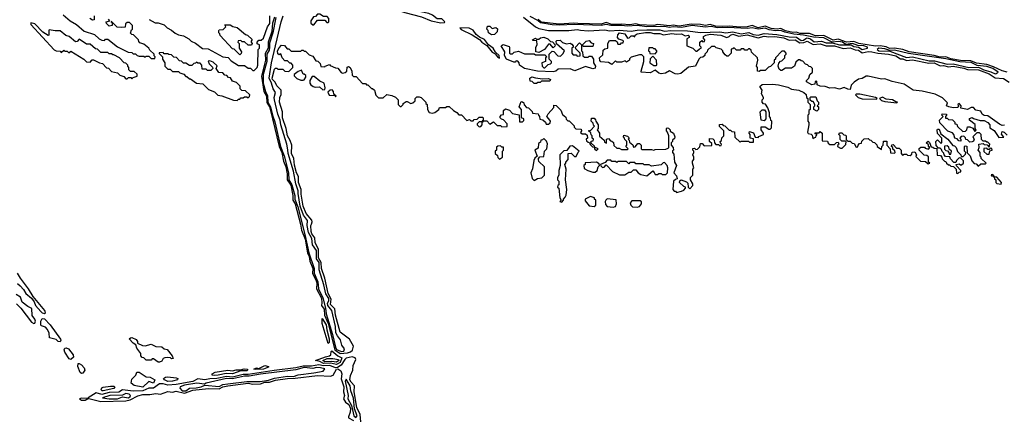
# Model space of a CAD drawing. Extents: x 2769579 to 2883812, y 684207 to 828660.
# Tile 335 of 505: x 2843178 to 2851402, y 760567 to 763914. Entities that reach past the tile are written whole.
import ezdxf

# ---------------------------------------------------------------- set-up
doc = ezdxf.new("R2010")
doc.units = 0

msp = doc.modelspace()

# ---------------------------------------------------------------- linework, layer by layer
at = {"layer": '0CON02XD'}
for points in [[(2846695, 763886.7), (2846725, 763890), (2846730, 763895), (2846705, 763920), (2846665, 763920), (2846625, 763953.3), (2846595, 763966.2), (2846515, 763981.2), (2846472, 763982), (2846435, 764006.7), (2846381.2, 764011.2), (2846305, 764036.2), (2846265, 764058.8), (2846190, 764055), (2846220, 764035), (2846395, 763973.3), (2846535, 763938.8), (2846614.2, 763904.2), (2846695, 763886.7)], [(2843540, 763955), (2843600, 763905), (2843653, 763873), (2843715, 763817.5), (2843801.7, 763791.7), (2843840, 763755), (2843865, 763742.5), (2843885, 763740), (2843895, 763750), (2843915, 763750), (2843995, 763687.5), (2844083, 763643), (2844115, 763640), (2844125, 763630), (2844145, 763630), (2844160, 763615), (2844175, 763610), (2844215, 763610), (2844225, 763600), (2844235, 763610), (2844255, 763610), (2844275, 763590), (2844305, 763590)], [(2843800, 763945), (2843798.3, 763911.7), (2843785, 763910), (2843763.6, 763923.6)], [(2844305, 763590), (2844310, 763605), (2844301.7, 763611.7), (2844300, 763625), (2844265, 763660), (2844256.4, 763676.4), (2844215, 763710), (2844181.7, 763721.7), (2844171.7, 763731.7), (2844170, 763745), (2844148.3, 763768.3), (2844128.3, 763788.3), (2844115, 763790), (2844101.7, 763801.7), (2844111.7, 763828.3), (2844120, 763835), (2844120, 763865), (2844095, 763890), (2844075, 763890), (2844061.7, 763878.3), (2844058.3, 763851.7), (2844025, 763850), (2843993, 763853), (2843945, 763900), (2843940, 763895), (2843950, 763890), (2843950, 763865), (2843925, 763860), (2843901.7, 763881.7), (2843900, 763895), (2843930, 763905), (2843918.3, 763918.3)], [(2844260, 763915), (2844308.3, 763888.3), (2844335, 763887.5), (2844385, 763870), (2844410, 763845), (2844445, 763827.5), (2844475, 763802.5), (2844505, 763787.5), (2844545, 763780), (2844590, 763755), (2844610, 763735), (2844645, 763717.5), (2844703.9, 763673.9), (2844751.7, 763671.7), (2844875, 763602.5), (2844918.3, 763598.3), (2844945, 763570), (2845005, 763532.5), (2845055, 763530), (2845085, 763510), (2845105, 763510), (2845125, 763490), (2845135, 763490), (2845160, 763515), (2845166.2, 763533.8), (2845170, 763665), (2845180, 763675), (2845180, 763705), (2845161.7, 763711.7), (2845160, 763725), (2845175, 763742.5), (2845195, 763743.8), (2845215, 763760), (2845246.5, 763853.5), (2845267.3, 763882.7), (2845267.5, 763945)], [(2845306.8, 763935), (2845288.9, 763885), (2845282.4, 763815), (2845253.2, 763725), (2845253.6, 763675), (2845227.6, 763632.4), (2845229.7, 763575), (2845198.3, 763441.7), (2845217.2, 763315), (2845238.9, 763275), (2845241.4, 763221.4), (2845263.1, 763185), (2845289.8, 763085), (2845343.7, 762853.7), (2845367.5, 762805), (2845382, 762732), (2845399.5, 762685), (2845412.7, 762625), (2845412, 762575), (2845441, 762531), (2845458, 762445), (2845458.5, 762405), (2845479.7, 762375), (2845523.7, 762205), (2845530.4, 762155), (2845560.8, 762080.8), (2845581.2, 761965), (2845595.3, 761935), (2845600.8, 761895), (2845625.6, 761835.6), (2845622.3, 761792.3), (2845651.4, 761741.4), (2845659, 761715), (2845657.5, 761665), (2845697.9, 761587.9), (2845702.3, 761547.7), (2845698.6, 761525), (2845720, 761495), (2845724.7, 761445), (2845753.9, 761375), (2845808.7, 761155), (2845855, 761124.1), (2845915, 761130), (2845941.2, 761138.8), (2845957.7, 761152.3), (2845966.7, 761185), (2845932.5, 761245), (2845854.3, 761304.3), (2845814.4, 761445), (2845808.9, 761498.9), (2845773.1, 761535), (2845777.9, 761577.9), (2845753.3, 761625), (2845726, 761755), (2845698.6, 761835), (2845697.1, 761885), (2845672.7, 761925), (2845673.1, 761995), (2845645, 762052.5), (2845642.1, 762092.1), (2845618.6, 762125), (2845611.9, 762145), (2845610, 762195), (2845616.2, 762205)], [(2845317.6, 763932.4), (2845291.4, 763805), (2845265, 763716.7), (2845264.7, 763684.7), (2845260.8, 763659.2), (2845242.9, 763625), (2845240.8, 763565), (2845210.3, 763455), (2845211.7, 763385), (2845230.8, 763315), (2845248.1, 763278.1), (2845250.5, 763225), (2845272.4, 763185), (2845288.4, 763115), (2845309.9, 763059.9), (2845357.3, 762855), (2845386.6, 762776.6), (2845423.5, 762633.5), (2845424.7, 762575), (2845451.3, 762535), (2845474.5, 762445), (2845475.8, 762415), (2845501.4, 762351.4), (2845560.5, 762119.5), (2845594, 761965), (2845637.8, 761835), (2845638.1, 761795), (2845667.9, 761725), (2845674.5, 761665), (2845710.2, 761590.2), (2845733.1, 761503.1), (2845736.9, 761455), (2845791.5, 761285), (2845815, 761177.5), (2845825, 761158), (2845865, 761142.5)], [(2845865, 761142.5), (2845885, 761144.2), (2845890, 761165), (2845867.5, 761195), (2845858.3, 761238.3), (2845831.2, 761271.2), (2845818.8, 761298.8), (2845815, 761350), (2845784, 761485), (2845750.8, 761525), (2845748.6, 761545), (2845759.5, 761565), (2845760, 761585), (2845733.5, 761623.5), (2845717.8, 761697.8), (2845677.8, 761825), (2845679.1, 761885), (2845655.6, 761915), (2845655.5, 761985), (2845623.5, 762033.5), (2845618.6, 762085), (2845589.4, 762135), (2845577.5, 762195), (2845582, 762235), (2845549.4, 762279.4), (2845521.2, 762355), (2845502.7, 762462.7), (2845504, 762485), (2845483.4, 762543.4), (2845465, 762647.5), (2845421.1, 762795), (2845417.9, 762827.9), (2845408.6, 762875), (2845358.1, 763035), (2845354.4, 763075), (2845333.1, 763125), (2845305.7, 763245), (2845302.9, 763265), (2845313.3, 763305), (2845293.8, 763335), (2845280.8, 763385), (2845262.2, 763425), (2845280.6, 763555), (2845361.9, 763895), (2845379.2, 763945)], [(2845635, 763870), (2845665, 763910), (2845725, 763910), (2845741.7, 763891.7), (2845755, 763890), (2845760, 763895), (2845760, 763925), (2845745, 763940), (2845715, 763940), (2845685, 763960), (2845665, 763960), (2845648.3, 763941.7), (2845631.7, 763938.3), (2845610, 763905), (2845610, 763885), (2845625, 763870), (2845635, 763870)], [(2847385.4, 763935.4), (2847485, 763854.3), (2847515, 763840.6), (2847595, 763823.1), (2847764.3, 763824.3), (2847835, 763833.3), (2847862.7, 763827.3), (2847925, 763821.4), (2848065, 763829.1), (2848105, 763822.2), (2848183.7, 763826.3), (2848285, 763819.5), (2848335, 763827.8), (2848415, 763830.5), (2848525, 763828.1), (2848565, 763818.6), (2848616.6, 763823.4), (2848755, 763820.5), (2848865, 763807.5), (2849025, 763813.5), (2849075, 763803.3), (2849135, 763813.8), (2849205, 763797.3), (2849267, 763807), (2849305, 763789.1), (2849345, 763783.6), (2849395, 763798.2), (2849501.7, 763791.7), (2849605, 763771.5), (2849665, 763768.1), (2849705, 763739.1), (2849725, 763742.5), (2849745, 763758), (2849755, 763762), (2849783.1, 763753.1), (2849815, 763728.9), (2849875, 763734.4), (2849915, 763720.6), (2849965, 763721.2), (2850025.5, 763704.5), (2850122.7, 763702.7), (2850145, 763690), (2850185, 763684.3), (2850215, 763666), (2850260, 763675), (2850260, 763685), (2850227.5, 763695), (2850178.3, 763698.3), (2850135, 763713.8), (2850077.5, 763707.5), (2850050, 763725), (2850017.1, 763732.9), (2849965, 763727.5), (2849895, 763762.9), (2849807.1, 763767.1), (2849725.9, 763785.9), (2849645, 763793.3), (2849569.5, 763809.5), (2849535, 763824.4), (2849495, 763820), (2849439.2, 763829.2), (2849405, 763844.5), (2849345, 763833.8), (2849295, 763847.1), (2849255, 763840), (2849091.3, 763848.7), (2849005, 763846.7), (2848953.6, 763856.4), (2848905, 763852.7), (2848795, 763864.6), (2848705, 763848.7), (2848635, 763853.5), (2848605, 763849.6), (2848565, 763856.9), (2848415, 763855.4), (2848335, 763864.5), (2848255, 763859.3), (2848205, 763866.7), (2848115, 763865.8), (2848075, 763873.9), (2848035, 763866.8), (2847815, 763874.7), (2847685, 763867.1), (2847625, 763870.8), (2847526.8, 763886.8), (2847505, 763908.4), (2847442, 763942)], [(2851426.7, 763476.7), (2851385, 763487.1), (2851311.1, 763521.1), (2851255, 763539.6), (2851170.2, 763550.2), (2851121.5, 763571.5), (2851035, 763572.2), (2850955, 763586.6), (2850915, 763602.9), (2850865, 763602.2), (2850816, 763616), (2850606.9, 763646.9), (2850555, 763664.5), (2850485, 763676.2), (2850444.1, 763674.1), (2850415, 763687.3), (2850365, 763696.4), (2850325, 763693.6), (2850186, 763716), (2850145, 763731.5), (2850085, 763727.1), (2850015, 763751.2), (2849973.2, 763743.2), (2849895, 763781.2), (2849825, 763780), (2849775, 763798.2), (2849695, 763799.4), (2849665, 763808.5), (2849635, 763808.1), (2849575, 763821.6), (2849535, 763840.9), (2849505, 763834.7), (2849455, 763839.7), (2849405, 763859.2), (2849345, 763847.1), (2849295, 763864.5), (2849255, 763853.4), (2849195, 763852.5), (2849105, 763861.2), (2849045, 763856.4), (2848990.9, 763860.9), (2848945, 763873.8), (2848905, 763864.2), (2848865, 763874.6), (2848785, 763876.1), (2848685, 763860.3), (2848635, 763868.2), (2848605, 763862.9), (2848505, 763873.2), (2848475, 763866.7), (2848355, 763872.1), (2848325, 763878.8), (2848275, 763870.8), (2848205, 763876.9), (2848125, 763875.3), (2848075, 763890), (2848035, 763877.6), (2847838.8, 763881.2), (2847805, 763884.3), (2847683.1, 763876.9), (2847535, 763893.7), (2847509.3, 763919.3)], [(2844115, 763420), (2844125, 763430), (2844158.3, 763441.7), (2844158.3, 763458.3), (2844135, 763480), (2844101.7, 763481.7), (2844090, 763495), (2844090, 763515), (2844080, 763525), (2844080, 763535), (2844065, 763550), (2844050, 763555), (2844010, 763595), (2843965, 763620), (2843955, 763620), (2843945, 763630), (2843925, 763630), (2843915, 763640), (2843855, 763640), (2843828.3, 763668.3), (2843811.7, 763671.7), (2843765, 763710), (2843735, 763710), (2843675, 763750), (2843658.3, 763731.7), (2843645, 763730), (2843590, 763775), (2843563, 763783), (2843515, 763820), (2843475, 763820), (2843425, 763830), (2843420, 763825), (2843420, 763785), (2843415, 763782.5), (2843370.7, 763810.7), (2843305, 763880), (2843271.7, 763888.3), (2843270, 763875), (2843465, 763662.5), (2843483, 763653), (2843515, 763650), (2843525, 763640), (2843545, 763660), (2843555, 763650), (2843575, 763650), (2843585, 763640), (2843595, 763640), (2843605, 763650), (2843713, 763583), (2843735, 763562.5), (2843765, 763560), (2843781.7, 763578.3), (2843795, 763580), (2843843, 763553), (2843868.3, 763548.3), (2843901.7, 763511.7), (2843918.3, 763508.3), (2843945, 763480), (2843995, 763470), (2844015, 763450), (2844048.3, 763438.3), (2844065, 763420), (2844075, 763420), (2844085, 763430), (2844105, 763430), (2844115, 763420)], [(2845015, 763620), (2844968.3, 763668.3), (2844955, 763670), (2844851.7, 763781.7), (2844850, 763795), (2844840, 763805), (2844840, 763825), (2844845, 763830), (2844878.3, 763831.7), (2844900, 763855), (2844890, 763870), (2844935, 763872.5), (2844958.3, 763858.3), (2844995, 763847.5), (2845065, 763790), (2845080, 763785), (2845118.3, 763748.3), (2845110, 763735), (2845110, 763725), (2845120, 763715), (2845115, 763700), (2845085, 763700), (2845055, 763730), (2845035, 763730), (2845025, 763740), (2845001.7, 763738.3), (2845000, 763725), (2845010, 763715), (2845010, 763675), (2845030, 763645), (2845028.3, 763631.7), (2845015, 763620)], [(2847185, 763592.5), (2847182.5, 763615), (2847151.7, 763641.7), (2847133.3, 763675), (2847093, 763703), (2847058.8, 763748.8), (2847018.8, 763768.8), (2846991.2, 763791.2), (2846965, 763826.7), (2846933, 763843), (2846853.3, 763846.7), (2846865, 763833.3), (2846958.3, 763788.3), (2847018.8, 763748.8), (2847037.5, 763725), (2847079.3, 763699.3), (2847124.1, 763644.1), (2847150, 763630), (2847167.5, 763605), (2847185, 763592.5)], [(2847118.3, 763788.3), (2847093.6, 763803.6), (2847090, 763825), (2847080, 763835), (2847085, 763860), (2847105, 763860), (2847125, 763840), (2847155, 763850), (2847168.3, 763838.3), (2847167, 763813), (2847145, 763790), (2847118.3, 763788.3)], [(2847635, 763478), (2847502.7, 763482.7), (2847395, 763505.8), (2847352.5, 763535), (2847350, 763555), (2847338.3, 763568.3), (2847325, 763570), (2847315, 763560), (2847305, 763560), (2847244.2, 763585), (2847227.5, 763615), (2847230, 763645), (2847200, 763695), (2847215, 763707.5), (2847265, 763690), (2847270, 763685), (2847270, 763635), (2847275, 763630), (2847295, 763630), (2847308.3, 763641.7), (2847345, 763652.5), (2847395, 763630), (2847475, 763630), (2847485, 763620), (2847565, 763620), (2847580, 763605), (2847570, 763595), (2847570, 763565), (2847540, 763555), (2847542.5, 763525), (2847555, 763512.5), (2847565, 763512.5), (2847590.7, 763539.3), (2847610, 763545), (2847620, 763555), (2847620, 763565), (2847600, 763585), (2847600, 763625), (2847625, 763650), (2847638.3, 763648.3), (2847671.7, 763611.7), (2847695, 763610), (2847715, 763630), (2847727.5, 763655), (2847661.7, 763711.7), (2847660, 763735), (2847665, 763740), (2847691.7, 763741.7), (2847713, 763723), (2847745, 763713.3), (2847775, 763717.5), (2847790, 763710), (2847800, 763695), (2847800, 763685), (2847790, 763675), (2847790, 763635), (2847801.7, 763621.7), (2847825, 763620), (2847835, 763610), (2847858.3, 763611.7), (2847860, 763635), (2847821.7, 763671.7), (2847820, 763685), (2847855, 763720), (2847870, 763705), (2847870, 763655), (2847880, 763645), (2847881.7, 763611.7), (2847895, 763600), (2847925, 763600), (2847935, 763610), (2847955, 763610), (2847970, 763585), (2847970, 763555), (2847987.5, 763525), (2847985, 763510), (2847965, 763502.5), (2847905, 763523.3), (2847815, 763486.2), (2847775, 763503.3), (2847675, 763500), (2847655, 763483.8), (2847635, 763478)], [(2847515, 763640), (2847490, 763645), (2847490, 763685), (2847500, 763705), (2847498.3, 763738.3), (2847465, 763740), (2847460, 763745), (2847485, 763760), (2847495, 763750), (2847515, 763750), (2847528.3, 763761.7), (2847557, 763767), (2847590, 763755), (2847611.7, 763731.7), (2847628.3, 763728.3), (2847650, 763705), (2847648.3, 763691.7), (2847635, 763680), (2847608.3, 763708.3), (2847595, 763710), (2847560, 763665), (2847515, 763640)], [(2847965, 763690), (2847885, 763690), (2847880, 763705), (2847910, 763735), (2847935, 763740), (2847951.7, 763721.7), (2847970, 763715), (2847965, 763690)], [(2851405, 763032.5), (2851385, 763031.2), (2851360.8, 763040.8), (2851265, 763110), (2851235, 763114.2), (2851216.7, 763125), (2851205, 763150), (2851165, 763157.5), (2851145, 763180), (2851125, 763180), (2851095, 763162.9), (2851040, 763175), (2851042.5, 763195), (2851025, 763212.5), (2851013, 763207), (2851020, 763185), (2851010, 763180), (2850975, 763177.5), (2850940, 763185), (2850920, 763195), (2850928.3, 763218.3), (2850885, 763262.5), (2850825, 763291.2), (2850716.7, 763316.7), (2850640, 763325), (2850565, 763376.7), (2850465, 763397.5), (2850405, 763420), (2850375, 763417.5), (2850265, 763442.5), (2850248.3, 763441.7), (2850215, 763422.5), (2850185, 763417.5), (2850147, 763393), (2850123, 763367), (2850115, 763332), (2850096.2, 763333.8), (2850065, 763348.8), (2850025, 763333.1), (2849985, 763344.3), (2849945, 763341.9), (2849905.8, 763355.8), (2849865, 763358.1), (2849839.5, 763369.5), (2849835, 763400), (2849823, 763397), (2849820, 763375), (2849795, 763370.8), (2849750, 763395), (2849750, 763405), (2849770, 763425), (2849777.5, 763455), (2849800, 763475), (2849800, 763505), (2849785, 763520), (2849771.7, 763521.7), (2849758.3, 763538.3), (2849741.7, 763541.7), (2849718.3, 763568.3), (2849705, 763570), (2849695, 763580), (2849681.7, 763578.3), (2849661.7, 763558.3), (2849650, 763525), (2849625, 763510), (2849575, 763510), (2849545, 763490), (2849535, 763490), (2849521.7, 763501.7), (2849512.5, 763525), (2849518.3, 763551.7), (2849531.7, 763568.3), (2849545, 763570), (2849570, 763595), (2849570, 763615), (2849580, 763625), (2849580, 763635), (2849565, 763650), (2849545, 763650), (2849490, 763595), (2849490, 763585), (2849480, 763575), (2849480, 763555), (2849448.3, 763521.7), (2849431.7, 763518.3), (2849405, 763490), (2849365, 763490), (2849355, 763480), (2849340, 763485), (2849340, 763515), (2849332.5, 763525), (2849342.5, 763575), (2849340, 763595), (2849291.7, 763641.7), (2849288.3, 763658.3), (2849275, 763670), (2849265, 763670), (2849255, 763660), (2849235, 763660), (2849225, 763670), (2849205, 763670), (2849195, 763660), (2849165, 763660), (2849145, 763680), (2849135, 763670), (2849121.7, 763668.3), (2849120, 763635), (2849095, 763610), (2849085, 763610), (2849071.7, 763621.7), (2849050, 763645), (2849050, 763655), (2849038.3, 763668.3), (2848995, 763680), (2848985, 763690), (2848955, 763690), (2848921.7, 763658.3), (2848920, 763645), (2848900, 763625), (2848900, 763615), (2848885, 763600), (2848865, 763597.5), (2848850, 763585), (2848823, 763527), (2848763, 763517), (2848700, 763465), (2848675, 763458.1), (2848652.4, 763462.4), (2848605, 763487.5), (2848571.7, 763468.3), (2848535, 763461.9), (2848515, 763466), (2848485, 763492.5), (2848445, 763471.4), (2848370, 763475), (2848367.5, 763485), (2848390, 763565), (2848390, 763605), (2848375, 763620), (2848355, 763620), (2848285, 763600), (2848271.7, 763588.3), (2848270, 763575), (2848245, 763560), (2848235, 763570), (2848205, 763560), (2848165, 763560), (2848155, 763570), (2848125, 763540), (2848097, 763557), (2848033, 763563), (2848023, 763573), (2848020, 763595), (2848048.3, 763621.7), (2848051.7, 763658.3), (2848065, 763670), (2848090, 763675), (2848090, 763715), (2848105, 763740), (2848155, 763740), (2848168.3, 763728.3), (2848175, 763710), (2848195, 763710), (2848205, 763720), (2848218.3, 763721.7), (2848220, 763735), (2848215, 763740), (2848181.7, 763751.7), (2848170, 763765), (2848173, 763787), (2848186.7, 763803.3), (2848232.5, 763795), (2848255, 763760), (2848268.3, 763761.7), (2848285, 763780), (2848305, 763780), (2848315, 763770), (2848320, 763785), (2848335, 763796.7), (2848405, 763807.5), (2848445, 763807.1), (2848475, 763798.8), (2848525, 763800), (2848556.4, 763786.4), (2848625, 763800), (2848663, 763793)], [(2848663, 763793), (2848705, 763796), (2848735, 763780), (2848760, 763785), (2848770, 763775), (2848770, 763765), (2848750, 763755), (2848750, 763695), (2848800, 763675), (2848825, 763650), (2848835, 763650), (2848855, 763670), (2848870, 763675), (2848870, 763685), (2848860, 763695), (2848860, 763725), (2848875, 763740), (2848885, 763730), (2848898.3, 763731.7), (2848900, 763745), (2848890, 763755), (2848890, 763775), (2848910, 763785), (2848945, 763792.5), (2849033.9, 763786.1), (2849085, 763766.7), (2849105, 763772.5), (2849115, 763786.2), (2849135, 763793.8), (2849185, 763776.2), (2849255, 763788.1), (2849345, 763762), (2849395, 763776.9), (2849435, 763771.2), (2849485, 763774.3), (2849561.2, 763761.2), (2849605, 763744), (2849655, 763745.6), (2849695, 763721.9), (2849727.6, 763722.4), (2849755, 763734), (2849805, 763707.1), (2849865, 763712.2), (2849915, 763695.7), (2849985, 763696.4), (2850055, 763673.3), (2850115, 763680), (2850155, 763662), (2850185, 763658.6), (2850215, 763637.1), (2850265, 763647.5), (2850295, 763645.6), (2850345, 763634.2), (2850435, 763627.3), (2850495, 763613.1), (2850535, 763586), (2850555, 763585.7), (2850583.9, 763573.9), (2850635, 763580), (2850771.9, 763551.9), (2850815, 763552.9), (2850865, 763528.8), (2850895, 763530), (2850935, 763521.4), (2850975, 763526.7), (2851065, 763508.9), (2851095, 763496.9), (2851186.7, 763495), (2851275, 763461.9), (2851325, 763427.1), (2851395, 763423.1), (2851442.7, 763392.7)], [(2845616.2, 762205), (2845621.2, 762225), (2845617.7, 762237.7), (2845570.8, 762295), (2845545.7, 762355), (2845528.1, 762455), (2845529.2, 762495), (2845506.4, 762553.6), (2845507.5, 762605), (2845489.2, 762635), (2845472.7, 762697.3), (2845466.7, 762755), (2845448.8, 762795), (2845450, 762865), (2845436.7, 762905), (2845414.3, 762944.3), (2845403.8, 763005), (2845371.4, 763095), (2845373, 763143), (2845347.5, 763225), (2845350, 763265), (2845361.7, 763288.3), (2845362.5, 763325), (2845325, 763362.5), (2845312.7, 763392.7), (2845288.8, 763415), (2845286.2, 763425), (2845305, 763500), (2845315, 763510), (2845325, 763510), (2845335, 763500), (2845375, 763500), (2845393, 763483), (2845425, 763480), (2845460, 763515), (2845460, 763535), (2845445, 763550), (2845435, 763550), (2845415, 763570), (2845391.7, 763571.7), (2845370, 763595), (2845358.3, 763628.3), (2845345, 763620), (2845335, 763630), (2845331.2, 763655), (2845345, 763680), (2845365, 763700), (2845388.3, 763698.3), (2845411.7, 763671.7), (2845425, 763670), (2845445, 763650), (2845525, 763650), (2845535, 763660), (2845545, 763660), (2845555, 763650), (2845565, 763650), (2845595, 763620), (2845625, 763610), (2845651.7, 763571.7), (2845668.3, 763568.3), (2845688.3, 763548.3), (2845691.7, 763521.7), (2845725, 763520), (2845730, 763525), (2845765, 763540), (2845771.7, 763531.7), (2845815, 763512.5), (2845835, 763510), (2845861.7, 763471.7), (2845875, 763467.5), (2845896.7, 763473.3), (2845910, 763485), (2845913, 763517), (2845925, 763522.5), (2845936.7, 763515), (2845952.5, 763485), (2845955, 763450), (2845965, 763440), (2845988.3, 763438.3), (2846041.7, 763381.7), (2846065, 763380), (2846075, 763370), (2846085, 763370), (2846115, 763340), (2846125, 763340), (2846140, 763325), (2846153, 763283), (2846175, 763260), (2846215, 763262.5), (2846245, 763290), (2846285, 763280), (2846317, 763267), (2846340, 763245), (2846340, 763205), (2846355, 763190), (2846365, 763190), (2846380, 763205), (2846380, 763215), (2846405, 763230), (2846415, 763230), (2846445, 763212.5), (2846461.7, 763218.3), (2846480, 763235), (2846480, 763255), (2846495, 763270), (2846515, 763270), (2846530, 763265), (2846570, 763225), (2846570, 763215), (2846580, 763205), (2846583, 763163), (2846598.3, 763138.3), (2846625, 763132.5), (2846645, 763137.5), (2846680, 763165), (2846685, 763180), (2846735, 763180), (2846745, 763190), (2846765, 763190), (2846800, 763155), (2846830, 763140), (2846845, 763120), (2846868.3, 763118.3), (2846913, 763073), (2846935, 763080), (2846945, 763070), (2846965, 763070), (2846975, 763080), (2846998.3, 763081.7), (2847015, 763100), (2847045, 763100), (2847050, 763095), (2847050, 763070), (2847041.7, 763068.3), (2847040, 763060), (2847015, 763060), (2847000, 763045), (2847000, 763035), (2847015, 763020), (2847028.3, 763021.7), (2847040, 763035), (2847040, 763060), (2847048.3, 763061.7), (2847050, 763070), (2847078.3, 763068.3), (2847105, 763040), (2847135, 763060), (2847165, 763030), (2847195, 763030), (2847205, 763020), (2847248.3, 763021.7), (2847250, 763045), (2847218.3, 763078.3), (2847201.7, 763081.7), (2847190, 763095), (2847190, 763105), (2847201.7, 763118.3), (2847218.3, 763121.7), (2847220, 763155), (2847235, 763170), (2847268.3, 763158.3), (2847295, 763130), (2847348.3, 763118.3), (2847351.7, 763061.7), (2847378.3, 763061.7), (2847388.3, 763071.7), (2847390, 763085), (2847370, 763095), (2847370, 763165), (2847350, 763185), (2847365, 763230), (2847378.3, 763228.3), (2847388.3, 763218.3), (2847391.7, 763201.7), (2847411.7, 763181.7), (2847428.3, 763178.3), (2847458.3, 763148.3), (2847461.7, 763131.7), (2847508.3, 763128.3), (2847510, 763115), (2847520, 763105), (2847521.7, 763081.7), (2847548.3, 763078.3), (2847568.3, 763058.3), (2847575, 763040), (2847595, 763040), (2847608.3, 763051.7), (2847610, 763065), (2847597.5, 763085), (2847580, 763105), (2847591.7, 763128.3), (2847638.3, 763181.7), (2847640, 763200), (2847658.3, 763198.3), (2847698.3, 763158.3), (2847711.7, 763121.7), (2847738.3, 763098.3), (2847741.7, 763081.7), (2847755, 763070), (2847768.3, 763068.3), (2847808.3, 763028.3), (2847810, 763015), (2847821.7, 763001.7), (2847868.3, 762998.3), (2847870, 762985), (2847861.7, 762971.7), (2847875, 762960), (2847905, 762960), (2847918.3, 762948.3), (2847920, 762925), (2847910, 762915), (2847911.7, 762901.7), (2847925, 762890), (2847938.3, 762888.3), (2847941.7, 762871.7), (2847961.7, 762851.7), (2847980, 762850), (2847980, 762835), (2847995, 762820), (2848010, 762835), (2847980, 762850), (2847978.3, 762858.3), (2847951.7, 762881.7), (2847951.7, 762898.3), (2847968.3, 762901.7), (2847970, 762915), (2847960, 762925), (2847960, 762945), (2847951.7, 762951.7), (2847948.3, 762968.3), (2847930, 762985), (2847948.3, 762991.7), (2847980, 763025), (2847971.7, 763031.7), (2847968.3, 763048.3), (2847950, 763065), (2847955, 763090), (2847975, 763090), (2847988.3, 763078.3), (2847990, 763065), (2848010, 763035), (2848010, 763005), (2848000, 762995), (2848020, 762965), (2848021.7, 762941.7), (2848058.3, 762908.3), (2848061.7, 762891.7), (2848078.3, 762881.7), (2848080, 762915), (2848095, 762920), (2848111.7, 762901.7), (2848125, 762900), (2848138.3, 762888.3), (2848141.7, 762861.7), (2848165, 762840), (2848185, 762840), (2848205, 762830), (2848255, 762830), (2848260, 762835), (2848240, 762855), (2848250, 762865), (2848250, 762895), (2848231.7, 762911.7), (2848230, 762925), (2848220, 762935), (2848225, 762950), (2848255, 762940), (2848268.3, 762928.3), (2848260, 762915), (2848268.3, 762908.3), (2848271.7, 762891.7), (2848298.3, 762868.3), (2848305, 762850), (2848318.3, 762851.7), (2848341.7, 762878.3), (2848355, 762880), (2848370, 762865), (2848370, 762835), (2848375, 762830), (2848455, 762830), (2848475, 762822.5), (2848485, 762830), (2848575, 762832.5), (2848595, 762840), (2848600, 762845), (2848600, 762945), (2848590, 762975), (2848580, 762985), (2848580, 763005), (2848585, 763010), (2848598.3, 763008.3), (2848610, 762995), (2848611.7, 762981.7), (2848637.5, 762965), (2848650, 762935), (2848648.3, 762921.7), (2848631.7, 762908.3), (2848630, 762895), (2848620, 762885), (2848620, 762865), (2848637, 762847), (2848640, 762825), (2848631.7, 762818.3), (2848630, 762805), (2848641.7, 762791.7), (2848647.5, 762725), (2848662.5, 762695), (2848642.5, 762635), (2848665, 762610), (2848670, 762585), (2848655, 762580), (2848640, 762565), (2848632.5, 762495), (2848645, 762480), (2848655, 762480), (2848665, 762470), (2848705, 762482.5), (2848725, 762490), (2848740, 762505), (2848740, 762515), (2848725, 762520), (2848690, 762555), (2848691.7, 762568.3), (2848703, 762577), (2848748.3, 762558.3), (2848758.3, 762548.3), (2848760, 762515), (2848775, 762500), (2848801.7, 762528.3), (2848801.7, 762541.7), (2848780, 762575), (2848780, 762595), (2848800, 762615), (2848800, 762665), (2848807.5, 762675), (2848797.5, 762715), (2848798.3, 762731.7), (2848810, 762745), (2848810, 762765), (2848800, 762785), (2848810, 762805), (2848810, 762815), (2848800, 762825), (2848801.7, 762838.3), (2848815, 762840), (2848825, 762830), (2848838.3, 762831.7), (2848858.3, 762851.7), (2848865, 762880), (2848878.3, 762878.3), (2848895, 762860), (2848958.3, 762861.7), (2848958.3, 762878.3), (2848940, 762895), (2848940, 762920), (2848968.3, 762918.3), (2848978.3, 762908.3), (2848980, 762885), (2848991.7, 762871.7), (2849015, 762870), (2849025, 762860), (2849038.3, 762861.7), (2849040, 762875), (2849031.7, 762881.7), (2849030, 762895), (2849040, 762905), (2849041.7, 762928.3), (2849060, 762945), (2849060, 762985), (2849021.7, 763021.7), (2849021.7, 763038.3), (2849045, 763040), (2849055, 763030), (2849068.3, 763028.3), (2849105, 762990), (2849115, 762990), (2849125, 762980), (2849148.3, 762978.3), (2849151.7, 762931.7), (2849195, 762890), (2849205, 762900), (2849265, 762900), (2849275, 762890), (2849308.3, 762891.7), (2849308.3, 762918.3), (2849280, 762925), (2849280, 762955), (2849270, 762965), (2849275, 762980), (2849308.3, 762968.3), (2849321.7, 762931.7), (2849345, 762930), (2849351.7, 762938.3), (2849390, 762955), (2849390, 762965), (2849370, 762995), (2849371.7, 763018.3), (2849405, 763020), (2849435, 763000), (2849445, 763000), (2849458.3, 763011.7), (2849460, 763065), (2849451.7, 763071.7), (2849450, 763095), (2849440, 763105), (2849440, 763135), (2849427, 763177), (2849408.3, 763208.3), (2849391.7, 763211.7), (2849380, 763225), (2849380, 763245), (2849390, 763255), (2849390, 763265), (2849372.5, 763295), (2849380, 763325), (2849360, 763355), (2849378.3, 763371.7), (2849465, 763376.2), (2849515, 763370), (2849595, 763350), (2849625, 763332.5), (2849686.4, 763326.4), (2849727, 763307), (2849748.3, 763288.3), (2849750, 763265), (2849760, 763255), (2849760, 763225), (2849780, 763205), (2849780, 763165), (2849770, 763155), (2849770, 763125), (2849760, 763115), (2849760, 763065), (2849770, 763055), (2849770, 763035), (2849757.5, 762975), (2849765, 762962.5), (2849787.5, 762957.5), (2849798.3, 762948.3), (2849801.7, 762921.7), (2849811.7, 762928.3)], [(2848485, 763630), (2848500, 763645), (2848500, 763655), (2848485, 763670), (2848475, 763670), (2848465, 763680), (2848431.7, 763678.3), (2848430, 763655), (2848438.3, 763648.3), (2848441.7, 763631.7), (2848485, 763630)], [(2851325, 763461.2), (2851335, 763463.3), (2851350, 763475), (2851306.2, 763505), (2851255, 763521.9), (2851175, 763532), (2851125, 763556.1), (2851031.5, 763561.5), (2850915, 763586.2), (2850602.8, 763632.8), (2850485, 763660), (2850445, 763655.6), (2850405, 763670), (2850355, 763675.6), (2850341.2, 763665), (2850355, 763654.4), (2850445, 763650), (2850585, 763599.4), (2850635, 763602.5), (2850775, 763570.9), (2850820.2, 763570.2), (2850925, 763542.1), (2850975, 763545.6), (2851105, 763515.5), (2851186.7, 763516.7), (2851230, 763495), (2851288.5, 763478.5), (2851325, 763461.2)], [(2844995, 763240), (2845005, 763250), (2845015, 763250), (2845025, 763260), (2845045, 763260), (2845055, 763270), (2845075, 763270), (2845085, 763260), (2845098.3, 763271.7), (2845100, 763285), (2845065, 763320), (2845031.7, 763321.7), (2845020, 763335), (2845018.3, 763358.3), (2844988.3, 763388.3), (2844955, 763400), (2844938.3, 763428.3), (2844921.7, 763431.7), (2844908.3, 763448.3), (2844891.7, 763451.7), (2844875, 763470), (2844841.7, 763471.7), (2844820, 763505), (2844828.3, 763528.3), (2844795, 763560), (2844765, 763570), (2844751.7, 763568.3), (2844760, 763545), (2844788.3, 763518.3), (2844790, 763505), (2844775, 763490), (2844745, 763490), (2844735, 763500), (2844701.7, 763501.7), (2844700, 763535), (2844685, 763550), (2844665, 763550), (2844655, 763560), (2844645, 763550), (2844631.7, 763548.3), (2844615, 763530), (2844595, 763530), (2844565, 763550), (2844545, 763550), (2844528.3, 763568.3), (2844511.7, 763571.7), (2844488.3, 763598.3), (2844465, 763600), (2844445, 763620), (2844423, 763623), (2844415, 763630), (2844385, 763630), (2844375, 763640), (2844341.7, 763638.3), (2844341.7, 763631.7), (2844370, 763605), (2844370, 763585), (2844390, 763555), (2844390, 763525), (2844415, 763500), (2844435, 763500), (2844455, 763480), (2844505, 763480), (2844515, 763470), (2844548.3, 763458.3), (2844565, 763440), (2844575, 763440), (2844595, 763420), (2844605, 763420), (2844653, 763383), (2844708.3, 763378.3), (2844755, 763330), (2844805, 763310), (2844833, 763283), (2844867, 763277), (2844963, 763243), (2844995, 763240)], [(2848495, 763532.5), (2848500, 763535), (2848497, 763577), (2848465, 763610), (2848443, 763587), (2848440, 763555), (2848475, 763532.5), (2848495, 763532.5)], [(2845545, 763407.5), (2845555, 763412.5), (2845567, 763433), (2845567, 763447), (2845555, 763460), (2845545, 763460), (2845531.7, 763491.7), (2845505, 763482.5), (2845470, 763455), (2845470, 763445), (2845493.3, 763423.3), (2845525, 763410), (2845545, 763407.5)], [(2845708.3, 763328.3), (2845725, 763330), (2845730, 763345), (2845720, 763385), (2845685, 763400), (2845638.3, 763438.3), (2845621.7, 763438.3), (2845600, 763405), (2845600, 763385), (2845610.7, 763370.7), (2845630, 763355), (2845645, 763350), (2845681.7, 763351.7), (2845708.3, 763328.3)], [(2847495, 763380), (2847475, 763380), (2847458.3, 763398.3), (2847441.7, 763401.7), (2847440, 763425), (2847455, 763437.5), (2847487, 763427), (2847545, 763420), (2847595, 763422.5), (2847610, 763415), (2847605, 763400), (2847535, 763400), (2847525, 763390), (2847505, 763390), (2847495, 763380)], [(2845815, 763270), (2845820, 763275), (2845801.7, 763291.7), (2845800, 763315), (2845787, 763327), (2845770, 763325), (2845751.7, 763308.3), (2845763, 763283), (2845810, 763280), (2845815, 763270)], [(2849835, 763150), (2849810, 763165), (2849810, 763185), (2849820, 763195), (2849820, 763205), (2849805, 763230), (2849795, 763230), (2849781.7, 763241.7), (2849780, 763265), (2849785, 763270), (2849828.3, 763268.3), (2849840, 763235), (2849850, 763225), (2849850, 763205), (2849840, 763195), (2849850, 763185), (2849850, 763165), (2849835, 763150)], [(2850335, 763250), (2850340, 763255), (2850327.5, 763265), (2850195, 763292), (2850167.5, 763292.5), (2850160, 763285), (2850182.5, 763265), (2850215, 763252.5), (2850335, 763250)], [(2850505, 763220), (2850510, 763225), (2850495, 763227.5), (2850467.5, 763245), (2850415, 763250), (2850385, 763268), (2850360, 763255), (2850375, 763240), (2850405, 763231.2), (2850505, 763220)], [(2849395, 763070), (2849370, 763075), (2849362.5, 763145), (2849378.3, 763161.7), (2849400, 763160), (2849410, 763145), (2849410, 763085), (2849395, 763070)], [(2849811.7, 762928.3), (2849828.3, 762931.7), (2849830, 762945), (2849840, 762955), (2849821.7, 762961.7), (2849821.7, 762968.3), (2849855, 762970), (2849865, 762980), (2849880, 762965), (2849881.7, 762901.7), (2849925, 762900), (2849931.7, 762881.7), (2849945, 762870), (2849985, 762870), (2850001.7, 762888.3), (2850015, 762890), (2850020, 762875), (2850011.7, 762868.3), (2850010, 762855), (2850035, 762840), (2850048.3, 762841.7), (2850078.3, 762871.7), (2850080, 762895), (2850075, 762900), (2850045, 762900), (2850031.7, 762911.7), (2850030, 762945), (2850020, 762955), (2850025, 762970), (2850045, 762970), (2850061.7, 762951.7), (2850075, 762950), (2850080, 762945), (2850081.7, 762911.7), (2850095, 762900), (2850115, 762900), (2850131.7, 762881.7), (2850148.3, 762878.3), (2850165, 762850), (2850178.3, 762851.7), (2850180, 762865), (2850191.7, 762878.3), (2850208.3, 762881.7), (2850211.7, 762898.3), (2850231.7, 762918.3), (2850265, 762920), (2850275, 762910), (2850288.3, 762908.3), (2850305, 762890), (2850318.3, 762888.3), (2850338.3, 762868.3), (2850340, 762855), (2850375, 762830), (2850380, 762855), (2850390, 762865), (2850391.7, 762898.3), (2850420, 762900), (2850420, 762865), (2850450, 762835), (2850451.7, 762801.7), (2850485, 762800), (2850490, 762805), (2850488.3, 762818.3), (2850471.7, 762831.7), (2850470, 762845), (2850460, 762855), (2850461.7, 762868.3), (2850475, 762870), (2850501.7, 762841.7), (2850525, 762840), (2850540, 762825), (2850540, 762795), (2850551.7, 762781.7), (2850565, 762790), (2850585, 762790), (2850593, 762783), (2850615, 762780), (2850628.3, 762791.7), (2850631.7, 762808.3), (2850655, 762810), (2850670, 762785), (2850661.7, 762771.7), (2850701.7, 762731.7), (2850745, 762730), (2850765, 762710), (2850780, 762715), (2850770, 762725), (2850768.3, 762768.3), (2850755, 762780), (2850731.7, 762781.7), (2850690, 762825), (2850691.7, 762838.3), (2850705, 762850), (2850735, 762850), (2850741.7, 762841.7), (2850768.3, 762831.7), (2850780, 762845), (2850770, 762855), (2850768.3, 762868.3), (2850750, 762885), (2850765, 762900), (2850778.3, 762888.3), (2850791.7, 762851.7), (2850805, 762850), (2850815, 762840), (2850838.3, 762838.3), (2850841.7, 762781.7), (2850868.3, 762778.3), (2850880, 762765), (2850881.7, 762751.7), (2850901.7, 762731.7), (2850915, 762730), (2850920, 762715), (2850935, 762700), (2850945, 762700), (2850955, 762690), (2850978.3, 762688.3), (2851000, 762665), (2851001.7, 762631.7), (2851015, 762630), (2851025, 762640), (2851038.3, 762641.7), (2851040, 762655), (2851001.7, 762691.7), (2851000, 762705), (2851025, 762710), (2851035, 762700), (2851045, 762700), (2851060, 762715), (2851060, 762735), (2851038.3, 762758.3), (2851025, 762760), (2851001.7, 762738.3), (2850998.3, 762721.7), (2850981.7, 762721.7), (2850951.7, 762751.7), (2850948.3, 762768.3), (2850911.7, 762771.7), (2850900, 762785), (2850898.3, 762798.3), (2850881.7, 762811.7), (2850878.3, 762828.3), (2850865, 762840), (2850851.7, 762841.7), (2850831.7, 762861.7), (2850830, 762895), (2850845, 762910), (2850871.7, 762881.7), (2850880, 762885), (2850880, 762925), (2850843, 762963), (2850840, 762995), (2850845, 763000), (2850858.3, 762998.3), (2850871.7, 762961.7), (2850930, 762915), (2850971.7, 762861.7), (2850985, 762860), (2851000, 762845), (2851011.7, 762811.7), (2851040, 762785), (2851041.7, 762771.7), (2851058.3, 762771.7), (2851078.3, 762791.7), (2851080, 762805), (2851070, 762815), (2851070, 762855), (2851075, 762860), (2851088.3, 762858.3), (2851091.7, 762801.7), (2851117, 762777), (2851130, 762735), (2851151.7, 762711.7), (2851168.3, 762708.3), (2851185, 762690), (2851205, 762710), (2851245, 762710), (2851250, 762715), (2851210, 762755), (2851210, 762765), (2851200, 762775), (2851200, 762805), (2851182.5, 762825), (2851192.5, 762845), (2851190, 762875), (2851225, 762880), (2851235, 762870), (2851258.3, 762868.3), (2851275, 762850), (2851280, 762875), (2851265, 762890), (2851255, 762890), (2851245, 762900), (2851225, 762900), (2851211.7, 762911.7), (2851207.5, 762955), (2851195, 762970), (2851171.7, 762968.3), (2851140, 762935), (2851150, 762915), (2851145, 762900), (2851135, 762892.5), (2851115, 762890), (2851095, 762910), (2851081.7, 762911.7), (2851078.3, 762928.3), (2851065, 762940), (2851041.7, 762938.3), (2851030, 762925), (2851040, 762915), (2851040, 762900), (2851021.7, 762901.7), (2851008.3, 762918.3), (2850990, 762925), (2850980, 762955), (2850968.3, 762968.3), (2850931.7, 762981.7), (2850863, 763053), (2850860, 763075), (2850890, 763105), (2850880, 763115), (2850881.7, 763128.3), (2850920, 763125), (2850920, 763115), (2850910, 763105), (2850911.7, 763091.7), (2850925, 763090), (2850935, 763080), (2850968.3, 763078.3), (2850988.3, 763058.3), (2850990, 763045), (2851005, 763040), (2851011.7, 763021.7), (2851055, 762980), (2851078.3, 762981.7), (2851090, 762995), (2851095, 763020), (2851115, 763020), (2851138.3, 763008.3), (2851155, 762980), (2851168.3, 762991.7), (2851160, 763005), (2851158.3, 763038.3), (2851110, 763075), (2851111.7, 763088.3), (2851135, 763096.7), (2851145, 763087.5), (2851200.7, 763070.7), (2851235, 763072.5), (2851263.3, 763055), (2851282.5, 763035), (2851281.7, 763011.7), (2851318.3, 762988.3), (2851355, 762930), (2851398.3, 762931.7), (2851378.3, 762958.3), (2851385, 762980), (2851400, 762975), (2851425, 762950)], [(2847475, 762570), (2847503, 762587), (2847538.3, 762591.7), (2847560, 762615), (2847560, 762685), (2847515, 762730), (2847510, 762745), (2847510, 762755), (2847521.7, 762768.3), (2847555, 762770), (2847560, 762815), (2847580, 762835), (2847587, 762877), (2847578.3, 762898.3), (2847555, 762920), (2847545, 762910), (2847531.7, 762908.3), (2847528.3, 762891.7), (2847511.7, 762878.3), (2847508.3, 762841.7), (2847480, 762825), (2847500, 762775), (2847481.7, 762758.3), (2847473, 762737), (2847461.7, 762668.3), (2847447.5, 762635), (2847458.3, 762588.3), (2847475, 762570)], [(2847185, 762750), (2847210, 762765), (2847210, 762815), (2847220, 762825), (2847218.3, 762848.3), (2847205, 762850), (2847195, 762860), (2847171.7, 762858.3), (2847161.7, 762848.3), (2847160, 762825), (2847150, 762815), (2847150, 762795), (2847168.3, 762778.3), (2847171.7, 762761.7), (2847185, 762750)], [(2847705, 762390), (2847720, 762405), (2847720, 762415), (2847735, 762430), (2847741.7, 762448.3), (2847747.5, 762495), (2847737.5, 762575), (2847742.5, 762665), (2847730, 762705), (2847740, 762715), (2847740, 762725), (2847760, 762745), (2847760, 762795), (2847785, 762800), (2847811.7, 762771.7), (2847825, 762770), (2847841.7, 762808.3), (2847850, 762815), (2847795, 762860), (2847771.7, 762858.3), (2847748.3, 762821.7), (2847721.7, 762818.3), (2847690, 762785), (2847692.5, 762695), (2847680, 762655), (2847680, 762615), (2847670, 762595), (2847670, 762575), (2847680, 762565), (2847680, 762535), (2847671.7, 762528.3), (2847670, 762515), (2847680, 762505), (2847690, 762425), (2847700, 762405), (2847690, 762395), (2847705, 762390)], [(2850955, 762790), (2850960, 762815), (2850941.7, 762831.7), (2850938.3, 762848.3), (2850925, 762860), (2850901.7, 762858.3), (2850901.7, 762831.7), (2850915, 762820), (2850928.3, 762818.3), (2850940, 762805), (2850941.7, 762791.7), (2850955, 762790)], [(2851275, 762790), (2851281.7, 762818.3), (2851300, 762825), (2851298.3, 762838.3), (2851285, 762840), (2851275, 762830), (2851265, 762830), (2851255, 762840), (2851231.7, 762838.3), (2851231.7, 762811.7), (2851255, 762790), (2851275, 762790)], [(2847985, 762640), (2848000, 762655), (2848010, 762685), (2848020, 762695), (2848018.3, 762708.3), (2847995, 762722.5), (2847901.7, 762718.3), (2847900, 762705), (2847890, 762695), (2847891.7, 762671.7), (2847923, 762653), (2847965, 762640), (2847985, 762640)], [(2848415, 762610), (2848465, 762650), (2848478.3, 762638.3), (2848485, 762620), (2848505, 762620), (2848515, 762630), (2848535, 762630), (2848545, 762620), (2848575, 762620), (2848587.5, 762635), (2848592.5, 762675), (2848587, 762697), (2848565, 762720), (2848553, 762717), (2848535, 762700), (2848455, 762690), (2848435, 762700), (2848395, 762700), (2848385, 762710), (2848325, 762710), (2848315, 762720), (2848275, 762720), (2848265, 762710), (2848245, 762730), (2848175, 762730), (2848165, 762720), (2848155, 762730), (2848125, 762730), (2848115, 762740), (2848085, 762740), (2848068.3, 762721.7), (2848030, 762705), (2848031.7, 762691.7), (2848045, 762680), (2848058.3, 762681.7), (2848075, 762700), (2848130, 762645), (2848188.3, 762618.3), (2848231.7, 762618.3), (2848265, 762640), (2848285, 762640), (2848305, 762660), (2848325, 762660), (2848343.6, 762633.6), (2848365, 762620), (2848415, 762610)], [(2851375, 762540), (2851380, 762555), (2851338.3, 762598.3), (2851320, 762600), (2851305, 762620), (2851291.7, 762618.3), (2851295, 762610), (2851310, 762610), (2851311.7, 762601.7), (2851320, 762600), (2851320, 762585), (2851330, 762575), (2851330, 762555), (2851340, 762545), (2851375, 762540)], [(2847975, 762352.5), (2847990, 762365), (2847990, 762405), (2847980, 762415), (2847980, 762425), (2847945, 762437.5), (2847900, 762415), (2847901.7, 762401.7), (2847935, 762360), (2847975, 762352.5)], [(2848135, 762347.5), (2848155, 762352.5), (2848162.5, 762375), (2848160, 762410), (2848085, 762417.5), (2848072.5, 762405), (2848067.5, 762395), (2848070.7, 762370.7), (2848085, 762352.5), (2848135, 762347.5)], [(2848335, 762347.5), (2848355, 762353.3), (2848372.5, 762375), (2848371.7, 762391.7), (2848361.7, 762401.7), (2848290.7, 762399.3), (2848277.5, 762385), (2848283, 762363), (2848295, 762350), (2848335, 762347.5)], [(2843159, 761709), (2843181.2, 761691.2), (2843209.1, 761659.1), (2843228, 761625), (2843277.5, 761587.5), (2843297.5, 761557.5), (2843308.8, 761525), (2843354, 761475), (2843365, 761464.2), (2843385, 761460), (2843392.5, 761465), (2843386.2, 761485), (2843290.8, 761600.8), (2843251.2, 761665), (2843183.8, 761755), (2843160, 761795)], [(2843295, 761374.2), (2843305, 761378.8), (2843310.6, 761395), (2843305, 761412), (2843281.7, 761441.7), (2843280, 761500), (2843245, 761517.8), (2843199.5, 761555), (2843184.5, 761594.5), (2843148.8, 761618.8)], [(2843151.1, 761541.1), (2843186.7, 761505), (2843275, 761385.8), (2843295, 761374.2)], [(2843515, 761222.5), (2843500, 761225), (2843481.9, 761241.9), (2843425.9, 761255.9), (2843424.3, 761295.7), (2843410.6, 761325), (2843392, 761345), (2843358.8, 761355), (2843352.9, 761362.9), (2843353.6, 761395), (2843363.9, 761416.1), (2843385, 761414.5), (2843433.3, 761365), (2843519.4, 761245), (2843522.5, 761235), (2843515, 761222.5)], [(2845755, 761207.5), (2845704.7, 761374.7), (2845705, 761416.2), (2845736.8, 761365), (2845741.9, 761321.9), (2845763, 761247), (2845763.3, 761216.7), (2845755, 761207.5)], [(2844345, 761052.5), (2844333, 761053), (2844295, 761080), (2844285, 761080), (2844275, 761070), (2844235, 761070), (2844215, 761090), (2844201.7, 761091.7), (2844190, 761105), (2844190, 761125), (2844155, 761170), (2844148.3, 761198.3), (2844125, 761210), (2844092.5, 761247.5), (2844103, 761257), (2844115, 761257.5), (2844150.7, 761240.7), (2844162.5, 761225), (2844161.7, 761211.7), (2844203, 761193), (2844225, 761190), (2844275, 761202.5), (2844315, 761182.5), (2844365, 761180), (2844383, 761163), (2844408.3, 761158.3), (2844450, 761105), (2844458.3, 761081.7), (2844445, 761080), (2844437.5, 761087.5), (2844415, 761092.5), (2844390.7, 761089.3), (2844377, 761083), (2844365, 761060), (2844345, 761052.5)], [(2843605, 761074.4), (2843590, 761080), (2843555.6, 761135), (2843549.5, 761155), (2843555, 761168.6), (2843565, 761171.5), (2843585, 761163.3), (2843624.5, 761115), (2843626.5, 761093.5), (2843605, 761074.4)], [(2845825, 761033.6), (2845775, 761044.3), (2845715, 761042.5), (2845685, 761058.9), (2845647.5, 761065), (2845732.4, 761097.6), (2845766, 761104), (2845775.6, 761115), (2845778.3, 761141.7), (2845785, 761146), (2845834, 761104), (2845867.3, 761087.3), (2845855, 761050.9), (2845825, 761033.6)], [(2843695, 760958.1), (2843682.2, 760965), (2843664.4, 761015), (2843665, 761040), (2843675, 761040.8), (2843695, 761028.9), (2843715.6, 761005), (2843721.1, 760985), (2843705, 760961.9), (2843695, 760958.1)], [(2846027.1, 760555), (2846021.9, 760615), (2845994.5, 760675), (2845971.4, 760805), (2845973.8, 760855), (2845945, 760886), (2845935.8, 760905), (2845939.5, 760940.5), (2845961.2, 760985), (2845963.3, 761025), (2845986.7, 761075), (2845979.5, 761089.5), (2845955, 761097.5), (2845905, 761084.5), (2845892.3, 761075), (2845863.8, 761026.2), (2845833.4, 761006.6), (2845815, 761006.4), (2845767.5, 761025), (2845715, 761020.9), (2845675, 761029.6), (2845615, 761019.6), (2845545, 761020.3), (2845485, 761004.6), (2845302, 760982), (2845085, 760950), (2845045, 760950.7), (2844955, 760927.5), (2844905, 760932.7), (2844825, 760914.6), (2844765, 760914.5), (2844725, 760905.4), (2844665, 760912.9), (2844625, 760890.9), (2844485, 760865.4), (2844415, 760860), (2844375, 760870.4), (2844345, 760870.7), (2844296.1, 760833.9), (2844255, 760834.3), (2844205, 760812.2), (2844125, 760809.5), (2844035, 760821.1), (2844005, 760801.2), (2843925, 760797.7), (2843865, 760781.5), (2843815, 760796), (2843750, 760755), (2843750, 760750), (2843695, 760752.5), (2843677.5, 760745), (2843695, 760734), (2843725, 760734.2), (2843738, 760742), (2843755, 760750), (2843855, 760723.5), (2844065, 760730.6), (2844101.4, 760738.6), (2844165, 760770.8), (2844205, 760781.4), (2844265, 760781.4), (2844315, 760789.4), (2844355, 760785.5), (2844413.8, 760806.2), (2844455, 760802.7), (2844485, 760808.9), (2844555, 760792.7), (2844625, 760818.8), (2844755, 760832.5), (2844845, 760830.9), (2844875, 760846.2), (2844915, 760854.5), (2845085, 760876.2), (2845125, 760868.5), (2845188.5, 760871.5), (2845225, 760884.4), (2845263.9, 760886.1), (2845315, 760901.4), (2845415, 760917.3), (2845479.7, 760919.7), (2845665, 760940), (2845775, 760936.2), (2845795, 760943.3), (2845825, 760994.2), (2845835, 760997.5), (2845859.3, 760979.3), (2845868.8, 760955), (2845863.4, 760913.4), (2845885.5, 760845), (2845882, 760805), (2845890, 760775), (2845882.5, 760745), (2845899.1, 760719.1), (2845928, 760698), (2845940, 760665), (2845938.6, 760635), (2845923.2, 760596.8), (2845925, 760587.5), (2845965, 760565.7)], [(2845145, 760990.8), (2845134.2, 760995), (2845154.4, 761005.6), (2845175, 761000), (2845225, 761024.2), (2845255.5, 761015.5), (2845255, 761010), (2845215, 760994.6), (2845145, 760990.8)], [(2845825, 761052.9), (2845785, 761057.5), (2845725, 761053.9), (2845710.8, 761065), (2845745, 761082.5), (2845793.6, 761083.6), (2845840, 761075), (2845843.3, 761065), (2845825, 761052.9)], [(2844205, 760844.6), (2844135, 760856.7), (2844108.3, 760878.3), (2844115, 760910), (2844147.5, 760942.5), (2844155, 760970), (2844175, 760970), (2844235, 760930), (2844267.5, 760927.5), (2844306.2, 760906.2), (2844295, 760876.2), (2844255, 760891.2), (2844205, 760844.6)], [(2844535, 760813.5), (2844565, 760813.6), (2844595, 760836.2), (2844652.4, 760837.6), (2844693.9, 760846.1), (2844725, 760860), (2844845, 760849.5), (2844875, 760864.5), (2844915, 760871.5), (2845075, 760891.8), (2845185, 760890.4), (2845255, 760900.8), (2845305, 760919.6), (2845415, 760934.6), (2845465, 760933.8), (2845505, 760946.7), (2845635, 760962), (2845711.7, 760978.3), (2845726.4, 760996.4), (2845690, 761005), (2845657.7, 761007.7), (2845625, 761000.8), (2845555, 761006.9), (2845485, 760989.6), (2845189.1, 760950.9), (2845095, 760934.4), (2845055, 760934.2), (2844955, 760914.5), (2844905, 760916.5), (2844733.9, 760876.1), (2844721.7, 760868.3), (2844656.1, 760876.1), (2844555, 760861.1), (2844516.7, 760845), (2844516.2, 760835), (2844535, 760813.5)], [(2844805, 760940.4), (2844786.2, 760945), (2844785, 760956.2), (2844811.3, 760968.7), (2844915, 760984.3), (2844955, 760979.2), (2844985, 760989.2), (2845020.7, 760989.3), (2845052.1, 760997.9), (2845080, 760995), (2845081.2, 760985), (2845075, 760981.4), (2845025, 760980), (2844955, 760953.8), (2844901.3, 760958.7), (2844835, 760943.8), (2844805, 760940.4)], [(2844415, 760891.5), (2844386.7, 760905), (2844380, 760915), (2844395, 760926.7), (2844415, 760930), (2844485, 760921.2), (2844497.5, 760915), (2844496.2, 760905), (2844455, 760892.7), (2844415, 760891.5)], [(2845985, 760590), (2845996, 760605), (2845973.6, 760663.6), (2845965, 760752.5), (2845943, 760813), (2845937.1, 760855), (2845905, 760910), (2845897.5, 760892.5), (2845920, 760775), (2845918, 760745), (2845949.8, 760689.8), (2845970, 760605), (2845985, 760590)], [(2843875, 760812.9), (2843864.1, 760814.1), (2843856.9, 760825), (2843862.7, 760837.3), (2843875, 760843.1), (2843935, 760852), (2843965, 760851.2), (2843973.3, 760845), (2843965, 760833.1), (2843875, 760812.9)], [(2843925, 760746), (2843995, 760746.9), (2844035, 760763.3), (2844085, 760754.5), (2844101.2, 760765), (2844103.8, 760775), (2844092.5, 760785), (2844065, 760790), (2844035, 760777.5), (2843930, 760775), (2843870, 760755), (2843925, 760746)]]:
    msp.add_lwpolyline(points, dxfattribs=at)

doc.saveas('drawing.dxf')
